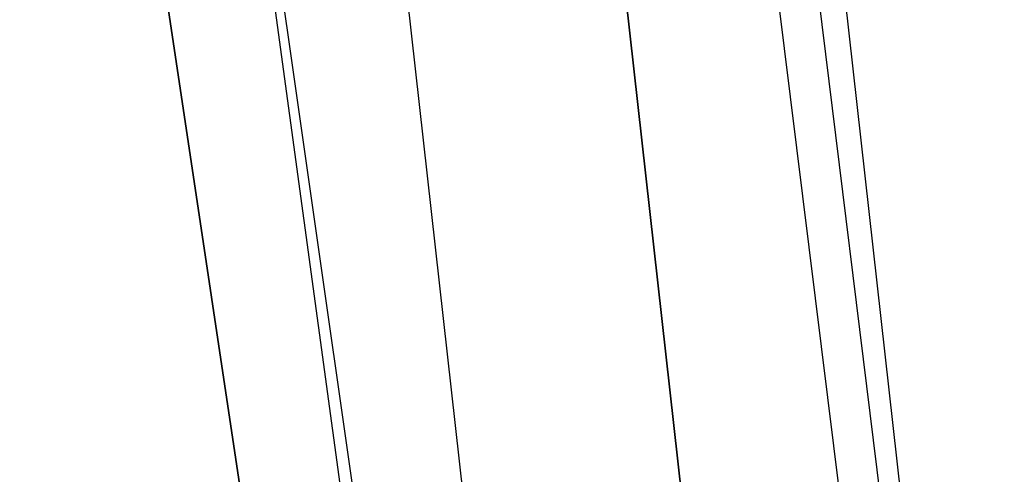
# Model space of a CAD drawing. Header units: feet. Extents: x -79 to 198, y -22 to 181.
# Tile 908 of 982: x 136.6599 to 136.7797, y 130.7164 to 130.7718. Entities that reach past the tile are written whole.
import ezdxf

# ---------------------------------------------------------------- set-up
doc = ezdxf.new("R2010")
doc.units = ezdxf.units.FT
doc.layers.add('A-LINEA', color=7, linetype='CONTINUOUS')

msp = doc.modelspace()

# ---------------------------------------------------------------- linework, layer by layer
at = {"layer": 'A-LINEA'}
for points in [[(138.3067, 108.7111), (138.2133, 112.1778), (138.0667, 115.6578), (137.8533, 119.1244), (137.6, 122.5911), (137.28, 126.0578), (136.9067, 129.5244), (136.48, 132.9778), (136, 136.4178), (135.4667, 139.8578), (134.88, 143.2844)], [(138.3067, 108.7111), (138.2133, 112.1778), (138.0667, 115.6578), (137.8533, 119.1244), (137.6, 122.5911), (137.28, 126.0578), (136.9067, 129.5244), (136.48, 132.9778), (136, 136.4178), (135.4667, 139.8578), (134.88, 143.2844)], [(138.3467, 106.2578), (138.2933, 109.6444), (138.1733, 113.0311), (138.0267, 116.4044), (137.8133, 119.7778), (137.5467, 123.1511), (137.2267, 126.5244), (136.8667, 129.8844), (136.4533, 133.2444), (135.9733, 136.5911), (135.4533, 139.9378), (134.88, 143.2711)], [(138.3467, 106.2578), (138.2933, 109.6444), (138.1733, 113.0311), (138.0267, 116.4044), (137.8133, 119.7778), (137.5467, 123.1511), (137.2267, 126.5244), (136.8667, 129.8844), (136.4533, 133.2444), (135.9733, 136.5911), (135.4533, 139.9378), (134.88, 143.2711)], [(136.0933, 130.8844), (136.12, 130.5911), (136.7067, 130.6711), (136.6667, 130.9511), (136.0933, 130.8844)], [(136.12, 130.5911), (136.0933, 130.8844), (136.6667, 130.9511), (136.7067, 130.6578), (136.12, 130.5911)], [(136.0933, 130.8844), (136.12, 130.5911), (136.7067, 130.6711), (136.6667, 130.9511), (136.0933, 130.8844)], [(136.12, 130.5911), (136.0933, 130.8844), (136.6667, 130.9511), (136.7067, 130.6578), (136.12, 130.5911)], [(136.0933, 130.8711), (136.1333, 130.6044), (136.6933, 130.6711), (136.6533, 130.9378), (136.0933, 130.8711)], [(136.0933, 130.8711), (136.1333, 130.6044), (136.6933, 130.6711), (136.6533, 130.9378), (136.0933, 130.8711)], [(136.1333, 130.6044), (136.1067, 130.8711), (136.6533, 130.9378), (136.6933, 130.6711), (136.1333, 130.6044)], [(136.1333, 130.6044), (136.1067, 130.8711), (136.6533, 130.9378), (136.6933, 130.6711), (136.1333, 130.6044)], [(137.1733, 126.8578), (136.7333, 130.7778), (136.7067, 130.7778), (137.1467, 126.8578), (137.16, 126.8578), (137.1733, 126.8578)], [(137.1733, 126.8578), (136.7333, 130.7778), (136.7067, 130.7778), (137.1467, 126.8578), (137.16, 126.8578), (137.1733, 126.8578)], [(137.2, 126.8578), (136.76, 130.7778), (136.7467, 130.7778), (136.7333, 130.7778), (137.1733, 126.8578), (137.2, 126.8578)], [(137.2, 126.8578), (136.76, 130.7778), (136.7467, 130.7778), (136.7333, 130.7778), (137.1733, 126.8578), (137.2, 126.8578)]]:
    msp.add_lwpolyline(points, dxfattribs=at)

doc.saveas('drawing.dxf')
